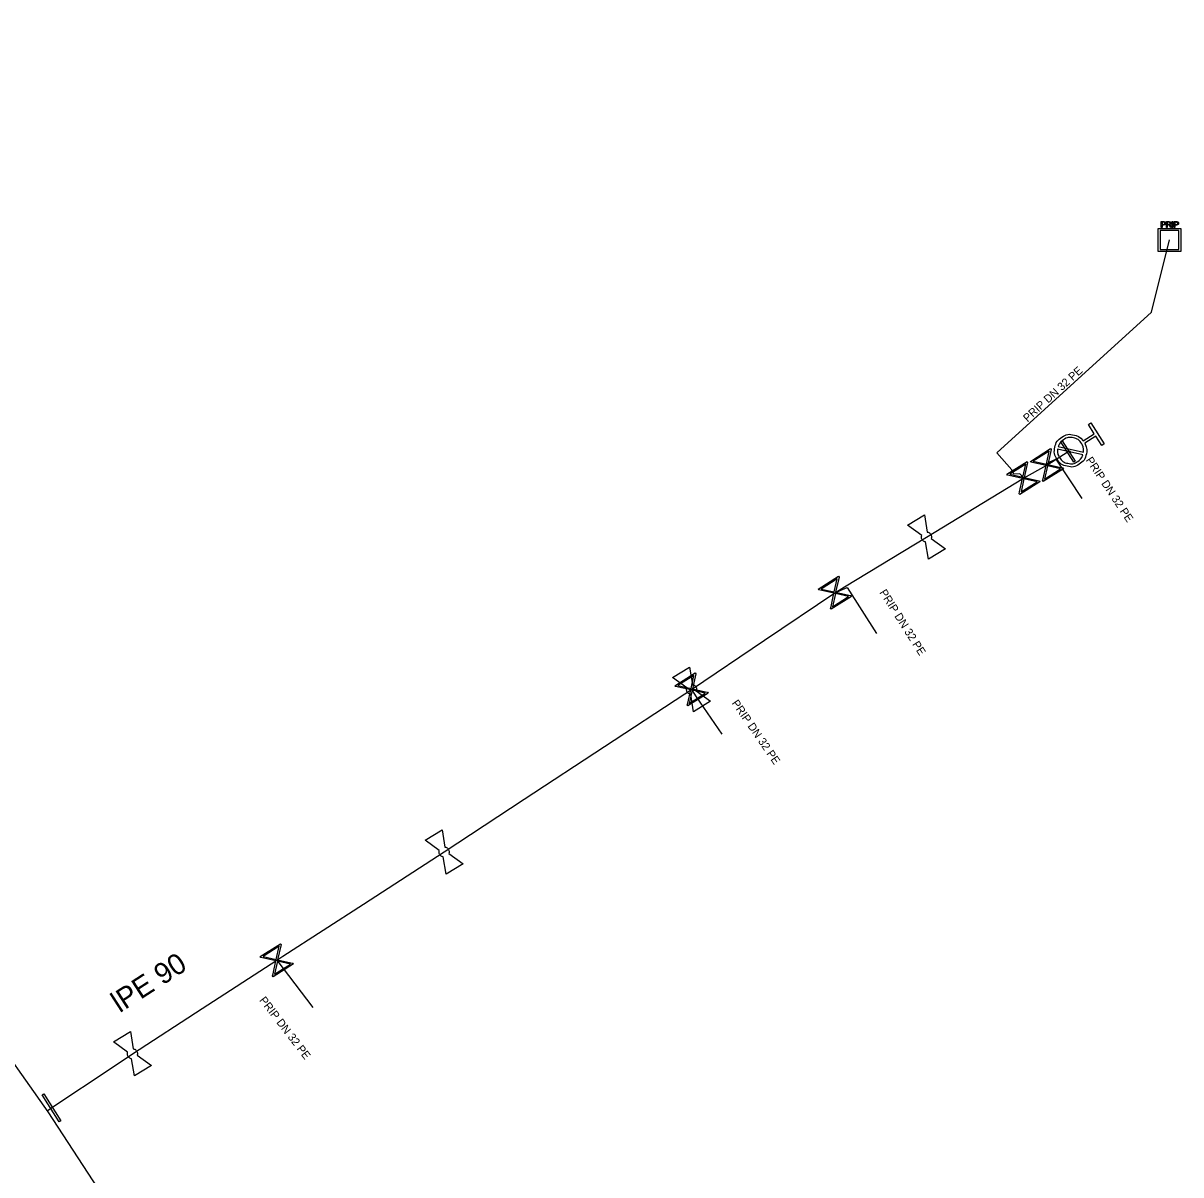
# Model space of a CAD drawing. Extents: x -643842 to -636370, y -1119190 to -1110210.
# Drawn here: x -641380 to -641307.7, y -1115293.2 to -1115221.2 of the extents above; entities that cross this region are included whole.
import ezdxf

# ---------------------------------------------------------------- set-up
doc = ezdxf.new("R2010")
doc.units = 0
for name, color, linetype in [('22', 7, 'Continuous'), ('Default', 7, 'Continuous'), ('Level 16', 7, 'Continuous'), ('Level 18', 7, 'Continuous'), ('Level 20', 7, 'Continuous'), ('Level 21', 7, 'Continuous'), ('Level 23', 7, 'Continuous'), ('Level 28', 7, 'Continuous'), ('Level 33', 7, 'Continuous')]:
    doc.layers.add(name, color=color, linetype=linetype)

msp = doc.modelspace()

# ---------------------------------------------------------------- linework, layer by layer
at = {"layer": 'Default'}
for points in [[(-641308.81, -1115233.595), (-641308.774, -1115233.595), (-641308.755, -1115233.599), (-641308.729, -1115233.604), (-641308.711, -1115233.616), (-641308.692, -1115233.628), (-641308.682, -1115233.65), (-641308.672, -1115233.672), (-641308.672, -1115233.699), (-641308.672, -1115233.745), (-641308.7, -1115233.776), (-641308.729, -1115233.807), (-641308.805, -1115233.807)], [(-641308.805, -1115233.766), (-641308.758, -1115233.766), (-641308.739, -1115233.749), (-641308.721, -1115233.732), (-641308.721, -1115233.7), (-641308.721, -1115233.678), (-641308.732, -1115233.662), (-641308.743, -1115233.646), (-641308.761, -1115233.641), (-641308.773, -1115233.638), (-641308.806, -1115233.638)], [(-641308.475, -1115233.754), (-641308.442, -1115233.754), (-641308.424, -1115233.747), (-641308.406, -1115233.74), (-641308.396, -1115233.726), (-641308.387, -1115233.711), (-641308.387, -1115233.693), (-641308.387, -1115233.668), (-641308.406, -1115233.652), (-641308.424, -1115233.635), (-641308.464, -1115233.635)], [(-641308.465, -1115233.595), (-641308.418, -1115233.595), (-641308.393, -1115233.605), (-641308.368, -1115233.615), (-641308.353, -1115233.639), (-641308.338, -1115233.663), (-641308.338, -1115233.693), (-641308.338, -1115233.732), (-641308.363, -1115233.757), (-641308.387, -1115233.783), (-641308.439, -1115233.79), (-641308.42, -1115233.8), (-641308.41, -1115233.809), (-641308.39, -1115233.827), (-641308.371, -1115233.856)], [(-641308.008, -1115233.596), (-641307.972, -1115233.596), (-641307.953, -1115233.6), (-641307.927, -1115233.605), (-641307.909, -1115233.617), (-641307.89, -1115233.629), (-641307.88, -1115233.651), (-641307.87, -1115233.673), (-641307.87, -1115233.7), (-641307.87, -1115233.746), (-641307.898, -1115233.777), (-641307.927, -1115233.809), (-641308.003, -1115233.809)], [(-641308.003, -1115233.767), (-641307.956, -1115233.767), (-641307.937, -1115233.75), (-641307.919, -1115233.733), (-641307.919, -1115233.701), (-641307.919, -1115233.679), (-641307.93, -1115233.663), (-641307.941, -1115233.647), (-641307.959, -1115233.643), (-641307.971, -1115233.639), (-641308.004, -1115233.639)], [(-641308.415, -1115233.879), (-641308.436, -1115233.846), (-641308.45, -1115233.829), (-641308.463, -1115233.812), (-641308.474, -1115233.806), (-641308.485, -1115233.799), (-641308.496, -1115233.796), (-641308.503, -1115233.794), (-641308.522, -1115233.794)], [(-641313.722, -1115247.45), (-641313.553, -1115247.768), (-641313.632, -1115248.126), (-641313.722, -1115248.529), (-641314.072, -1115248.753), (-641314.421, -1115248.976), (-641314.825, -1115248.887), (-641315.229, -1115248.798), (-641315.453, -1115248.448), (-641315.675, -1115248.101), (-641315.588, -1115247.697), (-641315.5, -1115247.292), (-641315.151, -1115247.069), (-641314.801, -1115246.845), (-641314.397, -1115246.932), (-641314.038, -1115247.008), (-641313.821, -1115247.295)], [(-641313.8, -1115247.994), (-641313.767, -1115247.716), (-641313.925, -1115247.469), (-641314.108, -1115247.185), (-641314.435, -1115247.113), (-641314.763, -1115247.041), (-641315.048, -1115247.223), (-641315.294, -1115247.381), (-641315.381, -1115247.648)], [(-641315.42, -1115247.826), (-641315.449, -1115248.102), (-641315.294, -1115248.346), (-641315.112, -1115248.628), (-641314.784, -1115248.701), (-641314.456, -1115248.774), (-641314.171, -1115248.591), (-641313.928, -1115248.436), (-641313.839, -1115248.172)], [(-641323.565, -1115252.995), (-641323.514, -1115253.003), (-641323.467, -1115253.029), (-641323.392, -1115253.072), (-641323.349, -1115253.141), (-641323.306, -1115253.211), (-641323.303, -1115253.295), (-641323.301, -1115253.35), (-641323.317, -1115253.4)], [(-641323.665, -1115253.614), (-641323.717, -1115253.605), (-641323.765, -1115253.579), (-641323.838, -1115253.538), (-641323.881, -1115253.469), (-641323.924, -1115253.399), (-641323.927, -1115253.312), (-641323.93, -1115253.259), (-641323.913, -1115253.209)], [(-641338.24, -1115262.52), (-641338.189, -1115262.528), (-641338.142, -1115262.554), (-641338.067, -1115262.597), (-641338.024, -1115262.666), (-641337.981, -1115262.736), (-641337.978, -1115262.82), (-641337.976, -1115262.875), (-641337.992, -1115262.925)], [(-641338.34, -1115263.139), (-641338.392, -1115263.13), (-641338.44, -1115263.104), (-641338.513, -1115263.063), (-641338.556, -1115262.994), (-641338.599, -1115262.924), (-641338.602, -1115262.837), (-641338.605, -1115262.784), (-641338.588, -1115262.734)], [(-641353.7, -1115272.68), (-641353.649, -1115272.688), (-641353.602, -1115272.714), (-641353.527, -1115272.757), (-641353.484, -1115272.826), (-641353.441, -1115272.896), (-641353.438, -1115272.98), (-641353.436, -1115273.035), (-641353.452, -1115273.085)], [(-641353.8, -1115273.299), (-641353.852, -1115273.29), (-641353.9, -1115273.264), (-641353.973, -1115273.223), (-641354.016, -1115273.154), (-641354.059, -1115273.084), (-641354.062, -1115272.997), (-641354.065, -1115272.944), (-641354.048, -1115272.894)], [(-641373.27, -1115285.909), (-641373.322, -1115285.9), (-641373.37, -1115285.874), (-641373.443, -1115285.833), (-641373.486, -1115285.764), (-641373.529, -1115285.694), (-641373.532, -1115285.607), (-641373.535, -1115285.554), (-641373.518, -1115285.504)], [(-641373.17, -1115285.29), (-641373.119, -1115285.298), (-641373.072, -1115285.324), (-641372.997, -1115285.367), (-641372.954, -1115285.436), (-641372.911, -1115285.506), (-641372.908, -1115285.59), (-641372.906, -1115285.645), (-641372.922, -1115285.695)]]:
    msp.add_open_spline(points, degree=3, dxfattribs=at)
at = {"layer": 'Level 16'}
for points in [[(-641315.132, -1115247.302), (-641314.329, -1115248.568), (-641314.408, -1115248.618), (-641315.211, -1115247.352), (-641315.132, -1115247.302)], [(-641315.055, -1115249.042), (-641316.322, -1115249.845), (-641316.357, -1115249.789), (-641316.325, -1115249.665), (-641316.142, -1115248.845), (-641317.09, -1115248.634), (-641317.125, -1115248.578), (-641315.858, -1115247.775), (-641315.823, -1115247.831), (-641316.037, -1115248.778), (-641315.217, -1115248.961), (-641315.09, -1115248.986), (-641315.055, -1115249.042)], [(-641316.946, -1115248.576), (-641316.123, -1115248.759), (-641315.941, -1115247.938), (-641316.946, -1115248.576)], [(-641316.525, -1115249.852), (-641317.792, -1115250.655), (-641317.827, -1115250.599), (-641317.795, -1115250.475), (-641317.612, -1115249.655), (-641318.56, -1115249.444), (-641318.595, -1115249.388), (-641317.328, -1115248.585), (-641317.293, -1115248.641), (-641317.507, -1115249.588), (-641316.687, -1115249.771), (-641316.56, -1115249.796), (-641316.525, -1115249.852)], [(-641318.416, -1115249.386), (-641317.593, -1115249.569), (-641317.411, -1115248.748), (-641318.416, -1115249.386)], [(-641315.238, -1115249.047), (-641316.056, -1115248.864), (-641316.238, -1115249.681), (-641315.238, -1115249.047)], [(-641316.708, -1115249.857), (-641317.526, -1115249.674), (-641317.708, -1115250.491), (-641316.708, -1115249.857)], [(-641328.305, -1115257.022), (-641329.572, -1115257.825), (-641329.607, -1115257.769), (-641329.575, -1115257.645), (-641329.392, -1115256.825), (-641330.34, -1115256.614), (-641330.375, -1115256.558), (-641329.108, -1115255.755), (-641329.073, -1115255.811), (-641329.287, -1115256.758), (-641328.467, -1115256.941), (-641328.34, -1115256.966), (-641328.305, -1115257.022)], [(-641330.196, -1115256.556), (-641329.373, -1115256.739), (-641329.191, -1115255.918), (-641330.196, -1115256.556)], [(-641328.488, -1115257.027), (-641329.306, -1115256.844), (-641329.488, -1115257.661), (-641328.488, -1115257.027)], [(-641337.255, -1115263.062), (-641338.522, -1115263.865), (-641338.557, -1115263.809), (-641338.525, -1115263.685), (-641338.342, -1115262.865), (-641339.29, -1115262.654), (-641339.325, -1115262.598), (-641338.058, -1115261.795), (-641338.023, -1115261.851), (-641338.237, -1115262.798), (-641337.417, -1115262.981), (-641337.29, -1115263.006), (-641337.255, -1115263.062)], [(-641339.146, -1115262.596), (-641338.323, -1115262.779), (-641338.141, -1115261.958), (-641339.146, -1115262.596)], [(-641337.438, -1115263.067), (-641338.256, -1115262.884), (-641338.438, -1115263.701), (-641337.438, -1115263.067)], [(-641363.165, -1115279.992), (-641364.432, -1115280.795), (-641364.467, -1115280.739), (-641364.435, -1115280.615), (-641364.252, -1115279.795), (-641365.2, -1115279.584), (-641365.235, -1115279.528), (-641363.968, -1115278.725), (-641363.933, -1115278.781), (-641364.147, -1115279.728), (-641363.327, -1115279.911), (-641363.2, -1115279.936), (-641363.165, -1115279.992)], [(-641365.056, -1115279.526), (-641364.233, -1115279.709), (-641364.051, -1115278.888), (-641365.056, -1115279.526)], [(-641363.348, -1115279.997), (-641364.166, -1115279.814), (-641364.348, -1115280.631), (-641363.348, -1115279.997)], [(-641378.756, -1115288.099), (-641377.685, -1115289.788), (-641377.79, -1115289.855), (-641378.862, -1115288.166), (-641378.756, -1115288.099)]]:
    msp.add_lwpolyline(points, dxfattribs=at)
at = {"layer": 'Level 18'}
for points in [[(-641308.944, -1115233.954), (-641308.944, -1115233.595), (-641308.81, -1115233.595)], [(-641308.806, -1115233.638), (-641308.898, -1115233.638), (-641308.898, -1115233.766)], [(-641308.624, -1115233.954), (-641308.624, -1115233.595), (-641308.465, -1115233.595)], [(-641308.464, -1115233.635), (-641308.576, -1115233.635), (-641308.576, -1115233.754)], [(-641308.26, -1115233.955), (-641308.26, -1115233.596), (-641308.214, -1115233.596), (-641308.214, -1115233.955), (-641308.26, -1115233.955)], [(-641308.142, -1115233.955), (-641308.142, -1115233.596), (-641308.008, -1115233.596)], [(-641308.004, -1115233.639), (-641308.096, -1115233.639), (-641308.096, -1115233.767)], [(-641307.723, -1115234.017), (-641307.723, -1115235.469), (-641309.137, -1115235.469), (-641309.137, -1115234.017), (-641307.723, -1115234.017)], [(-641309.016, -1115234.141), (-641309.016, -1115235.345), (-641307.844, -1115235.345), (-641307.844, -1115234.141), (-641309.016, -1115234.141)], [(-641308.805, -1115233.807), (-641308.898, -1115233.807), (-641308.898, -1115233.954), (-641308.944, -1115233.954)], [(-641308.898, -1115233.766), (-641308.805, -1115233.766)], [(-641308.522, -1115233.794), (-641308.576, -1115233.794), (-641308.576, -1115233.954), (-641308.624, -1115233.954)], [(-641308.576, -1115233.754), (-641308.475, -1115233.754)], [(-641308.371, -1115233.856), (-641308.309, -1115233.954), (-641308.369, -1115233.954), (-641308.415, -1115233.879)], [(-641308.003, -1115233.809), (-641308.096, -1115233.809), (-641308.096, -1115233.955), (-641308.142, -1115233.955)], [(-641308.096, -1115233.767), (-641308.003, -1115233.767)]]:
    msp.add_lwpolyline(points, dxfattribs=at)
at = {"layer": 'Level 21'}
for points in [[(-641423.43, -1115221.19), (-641423.73, -1115221.34), (-641423.86, -1115221.45), (-641423.249, -1115222.358), (-641420.39, -1115226.59), (-641403.19, -1115251.49), (-641400.693, -1115255.361), (-641392.7, -1115267.76), (-641391.78, -1115269.18), (-641382.45, -1115283.65), (-641378.51, -1115289.24)], [(-641378.553, -1115289.179), (-641378.273, -1115288.977), (-641377.004, -1115288.13), (-641375.74, -1115287.285), (-641373.22, -1115285.6), (-641368.86, -1115282.78), (-641364.2, -1115279.76), (-641363.82, -1115279.51), (-641358.79, -1115276.25), (-641353.75, -1115272.99), (-641348.74, -1115269.7), (-641343.72, -1115266.4), (-641338.71, -1115263.11), (-641338.29, -1115262.83), (-641333.729, -1115259.75), (-641329.34, -1115256.79), (-641328.74, -1115256.43), (-641323.62, -1115253.31), (-641317.56, -1115249.62), (-641316.09, -1115248.81), (-641314.77, -1115247.96), (-641314.61, -1115247.91)], [(-641378.51, -1115289.24), (-641368.547, -1115304.51), (-641362.71, -1115313.57), (-641360.48, -1115316.86), (-641359.21, -1115318.74), (-641356.59, -1115323.27), (-641355.6, -1115324.99), (-641352.91, -1115329.95), (-641351.39, -1115332.29), (-641341.46, -1115347.57), (-641332.97, -1115360.64), (-641332.24, -1115361.74)]]:
    msp.add_lwpolyline(points, dxfattribs=at)
at = {"layer": 'Level 23'}
for points in [[(-641317.56, -1115249.62), (-641317.66, -1115249.48), (-641317.79, -1115249.35), (-641318.16, -1115249.37), (-641318.291, -1115249.099), (-641319.224, -1115248.046), (-641309.565, -1115239.248), (-641308.43, -1115234.74)], [(-641316.09, -1115248.81), (-641315.94, -1115248.63), (-641315.54, -1115248.44), (-641313.906, -1115250.892)], [(-641329.34, -1115256.79), (-641328.56, -1115256.47), (-641326.741, -1115259.342)], [(-641338.29, -1115262.83), (-641338.01, -1115263.3)], [(-641338.01, -1115263.3), (-641336.406, -1115265.624)], [(-641364.2, -1115279.76), (-641361.939, -1115282.704)]]:
    msp.add_lwpolyline(points, dxfattribs=at)
at = {"layer": 'Level 28'}
for points in [[(-641324.802, -1115252.568), (-641323.737, -1115251.913), (-641323.565, -1115252.995)], [(-641323.913, -1115253.209), (-641324.802, -1115252.568)], [(-641323.317, -1115253.4), (-641322.428, -1115254.042), (-641323.493, -1115254.697), (-641323.665, -1115253.614)], [(-641339.477, -1115262.093), (-641338.412, -1115261.438), (-641338.24, -1115262.52)], [(-641338.588, -1115262.734), (-641339.477, -1115262.093)], [(-641337.992, -1115262.925), (-641337.103, -1115263.567), (-641338.168, -1115264.222), (-641338.34, -1115263.139)], [(-641354.937, -1115272.253), (-641353.872, -1115271.598), (-641353.7, -1115272.68)], [(-641354.048, -1115272.894), (-641354.937, -1115272.253)], [(-641353.452, -1115273.085), (-641352.563, -1115273.727), (-641353.628, -1115274.382), (-641353.8, -1115273.299)], [(-641374.407, -1115284.863), (-641373.342, -1115284.208), (-641373.17, -1115285.29)], [(-641373.518, -1115285.504), (-641374.407, -1115284.863)], [(-641372.922, -1115285.695), (-641372.033, -1115286.337), (-641373.098, -1115286.992), (-641373.27, -1115285.909)]]:
    msp.add_lwpolyline(points, dxfattribs=at)
at = {"layer": 'Level 33'}
for points in [[(-641313.821, -1115247.295), (-641313.13, -1115246.853), (-641313.502, -1115246.272), (-641313.347, -1115246.173), (-641312.505, -1115247.489), (-641312.659, -1115247.588), (-641313.031, -1115247.007), (-641313.722, -1115247.45)], [(-641313.839, -1115248.172), (-641315.42, -1115247.826)], [(-641315.381, -1115247.648), (-641313.8, -1115247.994)]]:
    msp.add_lwpolyline(points, dxfattribs=at)

# ---------------------------------------------------------------- texts
at = {"layer": '22'}
for rotation, p in [(42.33068, (-641317.304, -1115246.147)), (303.69007, (-641313.686, -1115248.504)), (302.34595, (-641326.569, -1115256.773)), (304.61302, (-641335.804, -1115263.691)), (307.52436, (-641365.316, -1115282.265))]:
    msp.add_text('PRIP DN 32 PE', height=0.5, rotation=rotation, dxfattribs=at).set_placement(p)
at = {"layer": 'Level 20'}
msp.add_text('lPE 90', height=1.3, rotation=32.89434, dxfattribs=at).set_placement((-641374.011, -1115283.075))

doc.saveas('drawing.dxf')
